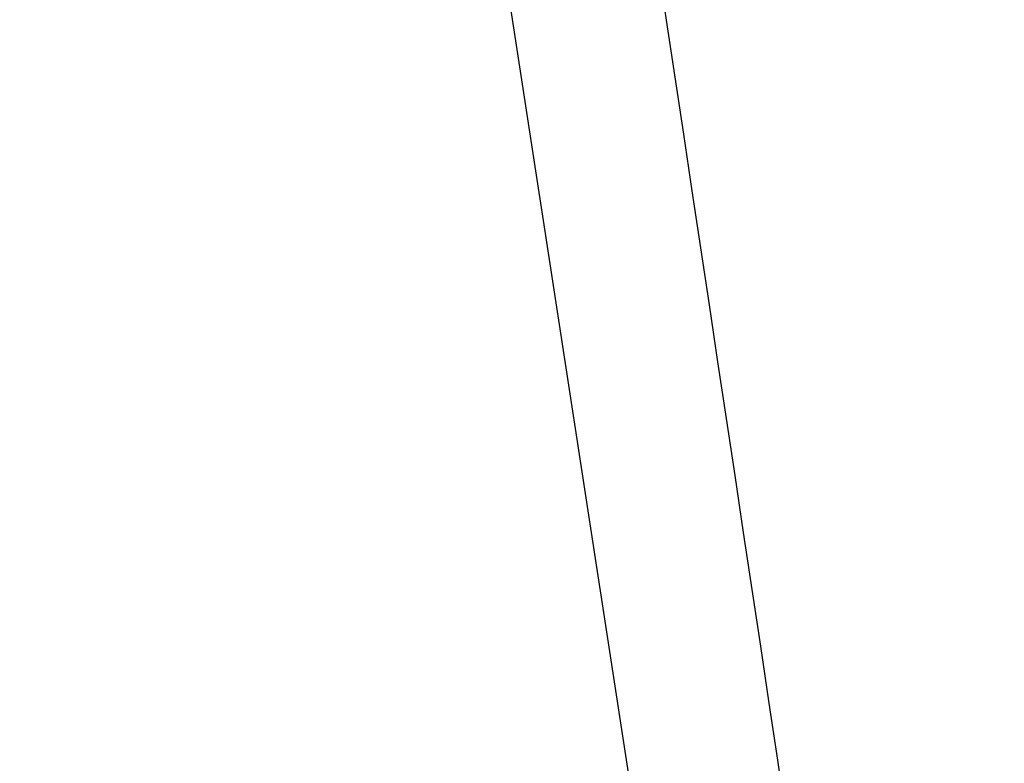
# Model space of a CAD drawing. Header units: millimetres. Extents: x 8 to 1329, y 12 to 1074.
# Tile 250 of 619: x 1251.1426 to 1251.1626, y 242.0016 to 242.0167. Entities that reach past the tile are written whole.
import ezdxf

# ---------------------------------------------------------------- set-up
doc = ezdxf.new("R2010")
doc.units = ezdxf.units.MM

msp = doc.modelspace()

# ---------------------------------------------------------------- linework, layer by layer
at = {"color": 7, "linetype": 'Continuous', "lineweight": 30}
msp.add_line((1251.151497, 242.024175), (1251.159687, 241.970907), dxfattribs=at)
for points, knots in [([(1251.59014, 240.737018), (1251.578335, 240.808804), (1251.549465, 240.984362), (1251.493381, 241.262992), (1251.423315, 241.572938), (1251.344079, 241.882192), (1251.256274, 242.190849), (1251.159012, 242.498834), (1251.078108, 242.738481), (1251.026729, 242.874995), (1251.013745, 242.909494)], [0, 0, 0, 0, 0.098207, 0.240174, 0.382172, 0.524258, 0.666499, 0.808961, 0.951722, 1, 1, 1, 1]), ([(1249.352759, 233.851524), (1249.420822, 233.962669), (1249.552724, 234.178061), (1249.731842, 234.493395), (1249.891267, 234.789404), (1250.031729, 235.065877), (1250.154948, 235.322397), (1250.262381, 235.558631), (1250.354981, 235.773052), (1250.434259, 235.965686), (1250.501558, 236.136617), (1250.558488, 236.287218), (1250.60328, 236.410141), (1250.637875, 236.507902), (1250.664217, 236.584031), (1250.687266, 236.651962), (1250.713032, 236.729302), (1250.741796, 236.81775), (1250.77309, 236.916903), (1250.80402, 237.017843), (1250.836858, 237.128501), (1250.873321, 237.256191), (1250.91233, 237.399285), (1250.953048, 237.556866), (1250.99374, 237.724315), (1251.033315, 237.898871), (1251.070461, 238.075542), (1251.116384, 238.312528), (1251.166787, 238.610711), (1251.205744, 238.897178), (1251.2297, 239.109396), (1251.242995, 239.242117), (1251.253756, 239.363805), (1251.2627, 239.478563), (1251.269897, 239.58463), (1251.275484, 239.68024), (1251.279648, 239.762427), (1251.283228, 239.843992), (1251.286658, 239.938159), (1251.289788, 240.053496), (1251.291962, 240.19022), (1251.292371, 240.348311), (1251.29007, 240.527245), (1251.284197, 240.719996), (1251.274395, 240.919892), (1251.258546, 241.155747), (1251.234178, 241.425048), (1251.199372, 241.726743), (1251.169223, 241.927285), (1251.154393, 242.025923)], [0, 0, 0, 0, 0.0427941, 0.0829323, 0.1204214, 0.1552582, 0.1874391, 0.2169604, 0.2438183, 0.2675531, 0.2887272, 0.3073423, 0.3233997, 0.3342224, 0.3434666, 0.3514927, 0.3592558, 0.3719446, 0.3840233, 0.3956719, 0.408971, 0.4245129, 0.4422974, 0.4611191, 0.4818406, 0.5031043, 0.5244615, 0.5459131, 0.589008, 0.632479, 0.6496388, 0.6658444, 0.6805358, 0.6937138, 0.707429, 0.7190002, 0.7284277, 0.737326, 0.7487593, 0.7628015, 0.7794528, 0.7987138, 0.8205856, 0.8448575, 0.8692791, 0.8932438, 0.9299724, 0.9655563, 1, 1, 1, 1])]:
    msp.add_open_spline(points, degree=3, knots=knots, dxfattribs=at)

doc.saveas('drawing.dxf')
